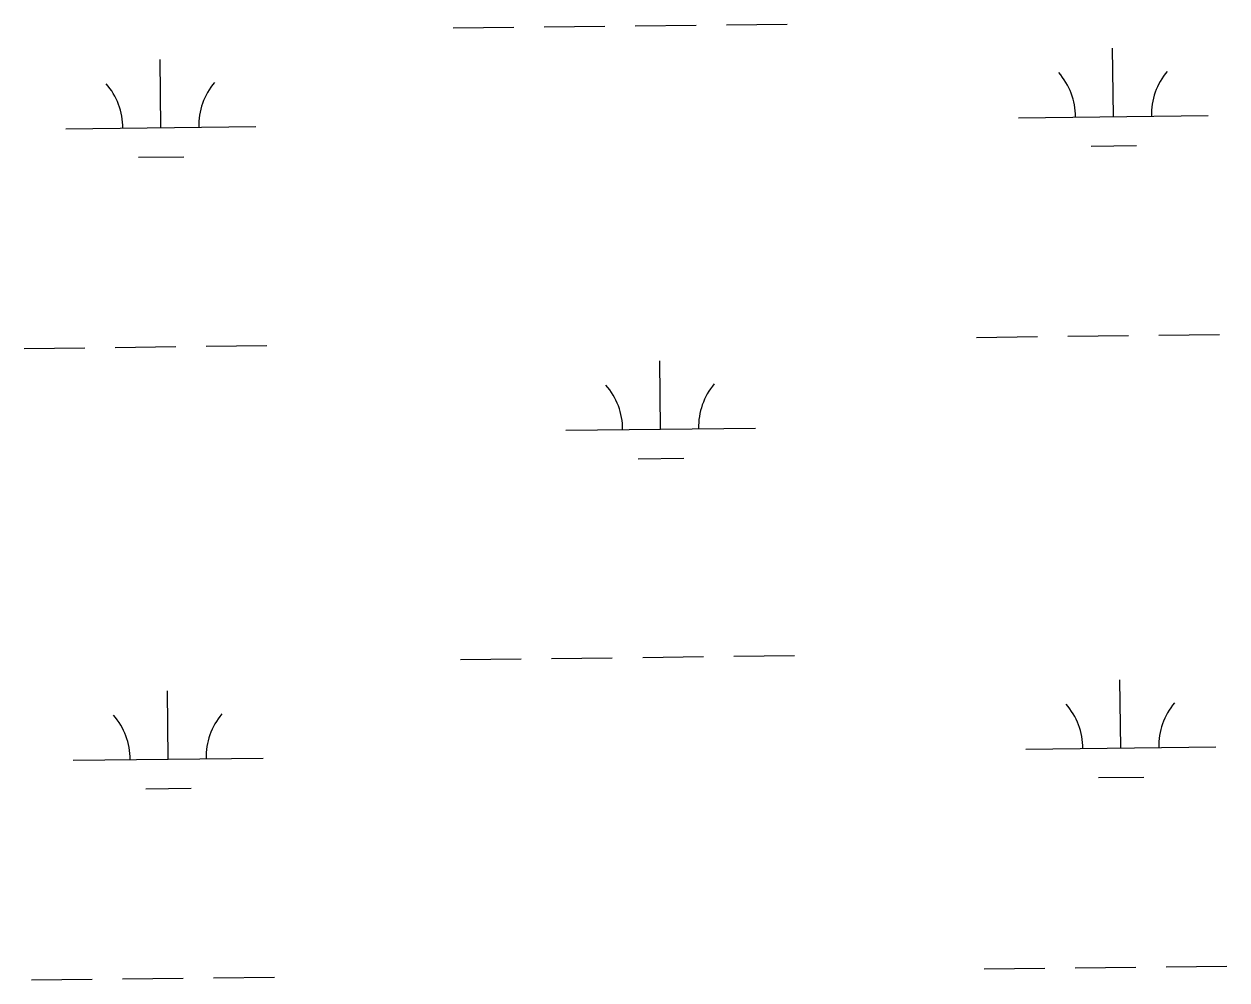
# Model space of a CAD drawing. Extents: x 3684037 to 3722149, y 433263 to 459021.
# Drawn here: x 3691966 to 3692600, y 446034 to 446538 of the extents above; entities that cross this region are included whole.
import ezdxf

# ---------------------------------------------------------------- set-up
doc = ezdxf.new("R2010")
doc.units = 0
doc.layers.add('V-WETL-SWMP', color=7, linetype='Continuous')

msp = doc.modelspace()

# ---------------------------------------------------------------- linework, layer by layer
at = {"layer": 'V-WETL-SWMP'}
for p, q in [((3692288.13, 446536.69), (3692320.13, 446537.06)), ((3692336.12, 446537.25), (3692368.12, 446537.62)), ((3692192.13, 446535.58), (3692224.13, 446535.95)), ((3692240.13, 446536.13), (3692272.13, 446536.51)), ((3692540.02, 446488.88), (3692539.6, 446524.88)), ((3692038.14, 446483.04), (3692037.72, 446519.04)), ((3692490.02, 446488.3), (3692590.01, 446489.46)), ((3691988.15, 446482.46), (3692088.14, 446483.62)), ((3692528.2, 446473.31), (3692552.2, 446473.59)), ((3692026.32, 446467.47), (3692050.32, 446467.75)), ((3692467.96, 446372.6), (3692499.95, 446372.97)), ((3692515.95, 446373.16), (3692547.95, 446373.53)), ((3692563.95, 446373.72), (3692595.95, 446374.09)), ((3691966.08, 446366.76), (3691998.08, 446367.13)), ((3692014.08, 446367.32), (3692046.08, 446367.69)), ((3692062.08, 446367.88), (3692094.07, 446368.25)), ((3692301.44, 446324.23), (3692301.03, 446360.23)), ((3692251.45, 446323.65), (3692351.44, 446324.81)), ((3692289.62, 446308.66), (3692313.62, 446308.94)), ((3692196, 446202.92), (3692228, 446203.3)), ((3692244, 446203.48), (3692276, 446203.85)), ((3692292, 446204.04), (3692324, 446204.41)), ((3692340, 446204.6), (3692371.99, 446204.97)), ((3692543.89, 446156.23), (3692543.47, 446192.22)), ((3692042.01, 446150.39), (3692041.6, 446186.38)), ((3692493.89, 446155.64), (3692593.88, 446156.81)), ((3691992.02, 446149.8), (3692092.01, 446150.97)), ((3692532.07, 446140.66), (3692556.07, 446140.94)), ((3692030.19, 446134.82), (3692054.19, 446135.1)), ((3692471.83, 446039.95), (3692503.83, 446040.32)), ((3692519.82, 446040.51), (3692551.82, 446040.88)), ((3692567.82, 446041.06), (3692599.82, 446041.44)), ((3691969.95, 446034.11), (3692001.95, 446034.48)), ((3692017.95, 446034.67), (3692049.95, 446035.04)), ((3692065.95, 446035.22), (3692097.95, 446035.6))]:
    msp.add_line(p, q, dxfattribs=at)
for centre, start, end in [((3692484.77, 446488.71), 359.89487, 41.43853), ((3692595.25, 446490), 139.89486, 181.43852), ((3691982.9, 446482.87), 359.89487, 41.43853), ((3692093.38, 446484.16), 139.89486, 181.43852), ((3692246.2, 446324.06), 359.89487, 41.43853), ((3692356.68, 446325.35), 139.89486, 181.43852), ((3692488.64, 446156.06), 359.89487, 41.43853), ((3692599.12, 446157.34), 139.89486, 181.43852), ((3691986.77, 446150.22), 359.89487, 41.43853), ((3692097.25, 446151.5), 139.89486, 181.43852)]:
    msp.add_arc(centre, 35.25, start, end, dxfattribs=at)

doc.saveas('drawing.dxf')
